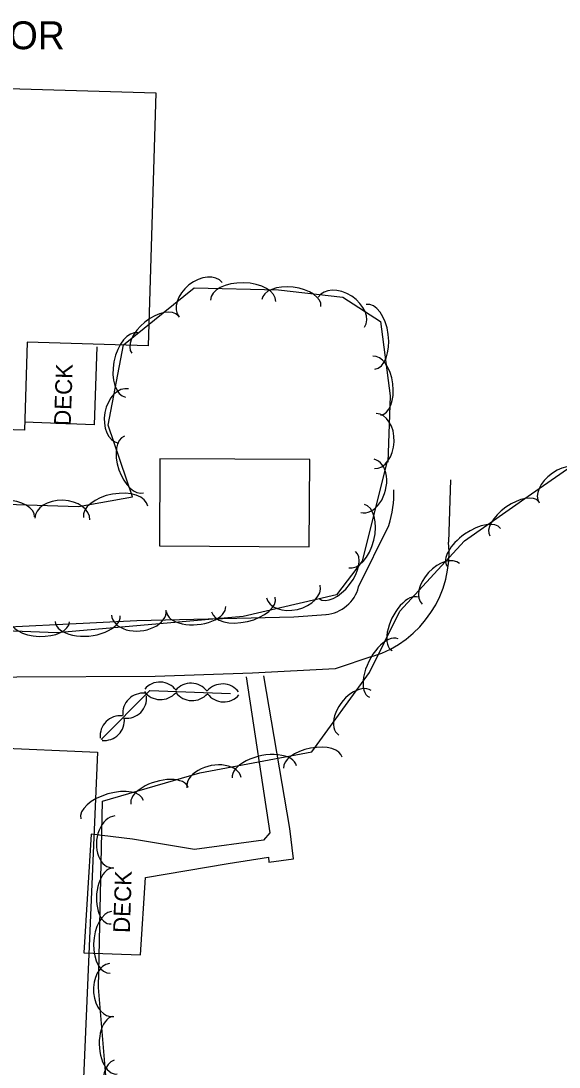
# Model space of a CAD drawing. Extents: x 978516 to 993312, y 1836504 to 1846212.
# Drawn here: x 991751.5 to 991848.1, y 1839809.5 to 1839997.3 of the extents above; entities that cross this region are included whole.
import ezdxf

# ---------------------------------------------------------------- set-up
doc = ezdxf.new("R2010")
doc.units = 0
for name, color, linetype in [('S_BUILDING', 7, 'Continuous'), ('S_MISC_STRUCTURES', 7, 'Continuous'), ('S_MISC_STRUCTURES_ANNOT', 7, 'Continuous'), ('S_PARKING', 7, 'Continuous'), ('S_SURVEY_TEXT_ANNOT', 7, 'Continuous'), ('S_TREE', 7, 'Continuous')]:
    doc.layers.add(name, color=color, linetype=linetype)

msp = doc.modelspace()

# ---------------------------------------------------------------- linework, layer by layer
at = {"layer": 'S_BUILDING'}
for points in [[(991724.73, 1839985.96), (991775.69, 1839984.46), (991774.36, 1839939.03), (991752.63, 1839939.67), (991752.17, 1839923.88), (991722.46, 1839924.75), (991723.12, 1839947.37), (991719.25, 1839952.36), (991719.59, 1839967.39), (991724.18, 1839967.26)], [(991776.36, 1839903.09), (991803.25, 1839902.95), (991803.34, 1839918.61), (991776.45, 1839918.75)], [(991765.27, 1839866.09), (991762.59, 1839804.77), (991724.21, 1839806.44), (991725.59, 1839838.11), (991722.65, 1839838.24), (991723.49, 1839857.47), (991726.59, 1839857.33), (991727.04, 1839867.76)]]:
    msp.add_lwpolyline(points, close=True, dxfattribs=at)
at = {"layer": 'S_MISC_STRUCTURES'}
for points in [[(991765.13, 1839938.87), (991764.66, 1839924.83), (991752.12, 1839925.32)], [(991791.91, 1839879.59), (991796.16, 1839851.59), (991795.04, 1839850.31), (991782.66, 1839848.62), (991771.55, 1839850.44), (991764.11, 1839851.33), (991762.82, 1839830.06), (991772.95, 1839829.72), (991773.88, 1839843.6), (991788.69, 1839846.09), (991795.92, 1839847.21), (991796.02, 1839846.31), (991800.42, 1839846.94), (991799.75, 1839852.35), (991795.1, 1839879.77)]]:
    msp.add_lwpolyline(points, dxfattribs=at)
at = {"layer": 'S_PARKING'}
for points in [[(991828.6, 1839914.95), (991828.25, 1839903.76)], [(991812.11, 1839895.74), (991817.53, 1839906.79)], [(991722.05, 1839887.67), (991738.44, 1839888.03), (991772.32, 1839889.7), (991800.49, 1839890.38), (991806.26, 1839890.8)], [(991814.65, 1839883.29), (991807.9, 1839881.05), (991793.09, 1839880.27), (991775.58, 1839879.67), (991725.89, 1839879.44), (991715.48, 1839879.12)]]:
    msp.add_lwpolyline(points, dxfattribs=at)
for centre, major_axis, ratio, start_param, end_param in [((991810.6, 1839909.69), (3.05, 12.33), 0.587067, 4.62136, 5.138668), ((991808.88, 1839901.7), (17.36, 8.91), 0.988615, 4.543896, 5.911286), ((991805.73, 1839897.39), (-3.6, -5.55), 0.995941, 0.656599, 1.891752)]:
    msp.add_ellipse(centre, major_axis=major_axis, ratio=ratio, start_param=start_param, end_param=end_param, dxfattribs=at)
at = {"layer": 'S_TREE'}
for points in [[(991698.2, 1839917.83), (991717.29, 1839911.53), (991735.77, 1839911), (991761.84, 1839910.2), (991771.55, 1839911.91), (991767.17, 1839924.77), (991769.89, 1839939.19), (991782.6, 1839949.42), (991797.73, 1839949.1), (991809.25, 1839947.76), (991816.02, 1839943.37), (991817.76, 1839930.05), (991817.36, 1839918.11)], [(991699.89, 1839771.55), (991711.25, 1839772.07), (991750.67, 1839772.62), (991763.5, 1839778.8), (991770.22, 1839793.42), (991766.75, 1839808.01), (991765.45, 1839823.81), (991766.16, 1839857.27), (991783.59, 1839862.34), (991803.7, 1839866.12), (991814.09, 1839880.41), (991819.49, 1839891.41), (991831.12, 1839903.99), (991843.13, 1839912.45), (991856.05, 1839921.42), (991860.13, 1839926.57)], [(991817.16, 1839918.14), (991812.77, 1839900.36), (991808.16, 1839894.34), (991791.36, 1839890.45), (991757.94, 1839887.49), (991740.77, 1839888.18), (991715.61, 1839887.88), (991697.22, 1839889.21), (991694.57, 1839897.55), (991695.02, 1839910.94), (991696.38, 1839924.23)], [(991765.88, 1839868.37), (991774.63, 1839877.12), (991789.14, 1839876.63)], [(991766.12, 1839868.22), (991766.19, 1839868.29)]]:
    msp.add_lwpolyline(points, dxfattribs=at)
for centre, start, end in [((991776.46, 1839875.02), 37.2716, 138.8685), ((991782.02, 1839874.83), 37.2716, 138.8685), ((991787.67, 1839874.68), 37.2716, 138.8685), ((991773.42, 1839873.03), 84.1707, 185.7676), ((991770.43, 1839875.8), 264.1707, 5.7676), ((991776.55, 1839879.15), 217.2716, 318.8685), ((991782.23, 1839878.97), 217.2716, 318.8685), ((991787.89, 1839878.74), 217.2716, 318.8685), ((991769.36, 1839868.98), 84.1707, 185.7676), ((991766.44, 1839871.81), 264.1707, 5.7676)]:
    msp.add_arc(centre, 3.64, start, end, dxfattribs=at)
for centre, major_axis, ratio, start_param, end_param in [((991783.76, 1839947.3), (-3.86, -3.11), 0.685311, 3.141593, 6.283185), ((991791.39, 1839947.11), (-5.87, 0.13), 0.55008, 3.141593, 6.283185), ((991800.04, 1839946.69), (-5.31, 0.62), 0.540699, 3.141593, 6.283185), ((991809.02, 1839945.07), (-4.16, 2.7), 0.685311, 3.141593, 6.283185), ((991775.57, 1839941.04), (-4.16, -3.35), 0.540699, 3.141593, 6.283185), ((991814.24, 1839940.65), (-0.76, 5.82), 0.55008, 3.141593, 6.283185), ((991771.37, 1839935.57), (-1.09, -5.77), 0.55008, 3.141593, 6.283185), ((991815.38, 1839931.85), (-0.69, 5.3), 0.540699, 3.141593, 6.283185), ((991769.91, 1839926.43), (-0.92, -4.87), 0.685311, 3.141593, 6.283185), ((991815.1, 1839921.93), (0.17, 4.95), 0.685311, 3.141593, 6.283185), ((991771.81, 1839917.72), (1.72, -5.06), 0.540699, 3.141593, 6.283185), ((991813.69, 1839913.87), (1.24, 4.78), 0.677842, 3.159301, 6.300894), ((991848.6, 1839913.68), (-4.07, -2.83), 0.607836, 3.141593, 6.283185), ((991768.52, 1839909.22), (-5.78, -1.02), 0.55008, 3.141593, 6.283185), ((991840.03, 1839907.97), (-4.37, -3.08), 0.479494, 3.141593, 6.283185), ((991748.62, 1839908.48), (-5.34, 0.16), 0.540699, 3.141593, 6.283185), ((991758.92, 1839907.91), (-4.95, 0.15), 0.685311, 3.141593, 6.283185), ((991811.73, 1839904.86), (1.44, 5.67), 0.544131, 3.152507, 6.294099), ((991832.78, 1839902.86), (-4.8, -3.38), 0.487812, 3.141593, 6.283185), ((991808.27, 1839897.88), (3.25, 4.24), 0.52498, 3.141593, 6.283185), ((991826.87, 1839896.28), (-3.36, -3.64), 0.607642, 3.141593, 6.283185), ((991800.4, 1839894.91), (4.83, 1.12), 0.66075, 3.141593, 6.283185), ((991791.44, 1839892.57), (5.72, 1.32), 0.530366, 3.141593, 6.283185), ((991820.5, 1839889.11), (-2.42, -4.74), 0.49026, 3.173669, 6.315262), ((991772.67, 1839891.11), (4.92, 0.49), 0.663434, 3.124829, 6.266422), ((991782.94, 1839891.77), (5.32, 0.5), 0.523482, 3.131393, 6.272986), ((991754.88, 1839889.67), (5.34, -0.21), 0.524413, 3.141593, 6.283185), ((991763.48, 1839890.04), (5.83, 0.55), 0.532562, 3.131077, 6.27267), ((991816.61, 1839881.19), (-2.66, -5.2), 0.498748, 3.17459, 6.316183), ((991811.44, 1839873.15), (-2.99, -3.94), 0.611877, 3.177279, 6.318872), ((991803.89, 1839864.18), (-5.23, -1.04), 0.495438, 3.120843, 6.262435), ((991795.19, 1839862.54), (-5.74, -1.14), 0.504025, 3.12024, 6.261833), ((991786.15, 1839860.6), (-4.84, -1.01), 0.62774, 3.10884, 6.250433), ((991776.38, 1839858.24), (-5.12, -1.53), 0.490017, 3.125767, 6.26736), ((991767.87, 1839855.77), (-5.61, -1.68), 0.498514, 3.125313, 6.266905), ((991768.27, 1839849.98), (-0.57, -4.65), 0.684183, 3.289329, 6.430922), ((991767.81, 1839840.27), (-0.35, -5.03), 0.543153, 3.229246, 6.370839), ((991767.63, 1839831.94), (-0.39, -5.52), 0.552426, 3.232077, 6.373669), ((991767.77, 1839823.4), (0.08, -4.79), 0.678836, 3.239359, 6.380951), ((991768.34, 1839813.46), (0.26, -5.16), 0.537053, 3.19996, 6.341553), ((991769.5, 1839805.37), (1.11, -5.46), 0.564164, 3.20035, 6.341942)]:
    msp.add_ellipse(centre, major_axis=major_axis, ratio=ratio, start_param=start_param, end_param=end_param, dxfattribs=at)

# ---------------------------------------------------------------- texts
at = {"layer": 'S_MISC_STRUCTURES_ANNOT'}
for p in [(991760.43, 1839924.6), (991771.04, 1839833.59)]:
    msp.add_text('DECK', height=3, rotation=88.0701, dxfattribs=at).set_placement(p)
at = {"layer": 'S_SURVEY_TEXT_ANNOT'}
msp.add_text("3' WEB POOR", height=5, dxfattribs=at).set_placement((991715.73, 1839992.27))

doc.saveas('drawing.dxf')
